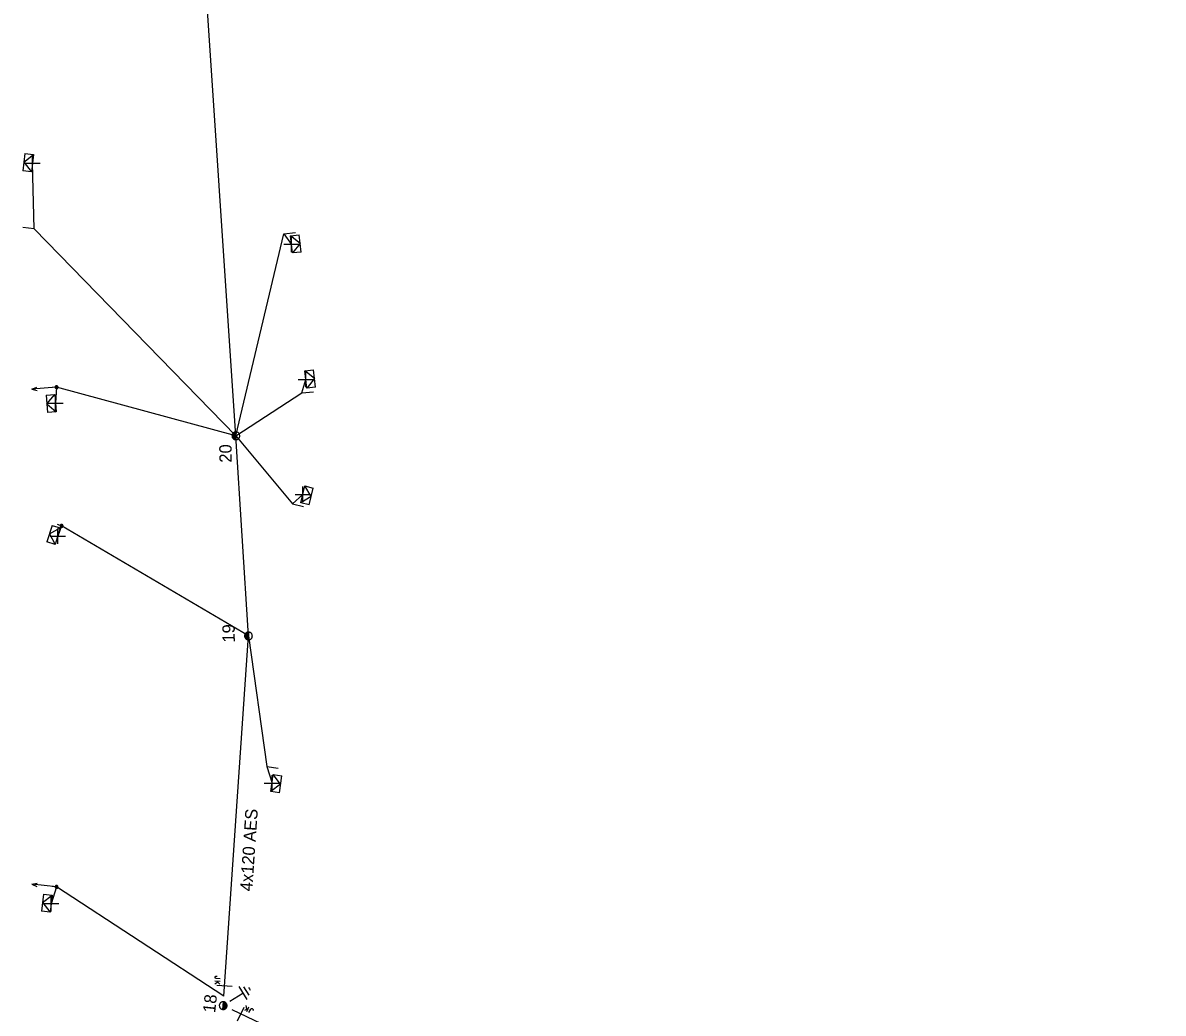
# Model space of a CAD drawing. Extents: x -544780 to -541582, y -1198995 to -1196551.
# Drawn here: x -543829 to -543736.7, y -1196994.5 to -1196914.3 of the extents above; entities that cross this region are included whole.
import ezdxf

# ---------------------------------------------------------------- set-up
doc = ezdxf.new("R2010")
doc.units = 0
for name, color, linetype in [('Vrstva 1', 7, 'Continuous'), ('Vrstva 13', 7, 'Continuous'), ('Vrstva 14', 7, 'Continuous'), ('Vrstva 15', 7, 'Continuous'), ('Vrstva 18', 7, 'Continuous'), ('Vrstva 2', 7, 'Continuous'), ('Vrstva 31', 7, 'Continuous'), ('Vrstva 34', 7, 'Continuous'), ('Vrstva 50', 7, 'Continuous'), ('Vrstva 51', 7, 'Continuous'), ('Vrstva 54', 7, 'Continuous'), ('Vrstva 8', 7, 'Continuous'), ('Vrstva 9', 7, 'Continuous')]:
    doc.layers.add(name, color=color, linetype=linetype)

# ---------------------------------------------------------------- blocks, each defined once
blk = doc.blocks.new('NN440')
at = {"layer": 'Vrstva 2'}
for points in [[(0.63, 0), (0.63, 0.06), (0.62, 0.13), (0.6, 0.19), (0.58, 0.25), (0.55, 0.31), (0.51, 0.37), (0.47, 0.42), (0.42, 0.46), (0.37, 0.51), (0.32, 0.54), (0.26, 0.57), (0.2, 0.59), (0.13, 0.61), (0.07, 0.62), (0, 0.63), (-0.06, 0.62), (-0.13, 0.61), (-0.19, 0.59), (-0.26, 0.57), (-0.31, 0.54), (-0.37, 0.51), (-0.42, 0.46), (-0.47, 0.42), (-0.51, 0.37), (-0.54, 0.31), (-0.57, 0.25), (-0.6, 0.19), (-0.62, 0.13), (-0.63, 0.06), (-0.63, 0), (-0.63, -0.07), (-0.62, -0.14), (-0.6, -0.2), (-0.57, -0.26), (-0.54, -0.32), (-0.51, -0.37), (-0.47, -0.43), (-0.42, -0.47), (-0.37, -0.51), (-0.31, -0.55), (-0.26, -0.58), (-0.19, -0.6), (-0.13, -0.62), (-0.06, -0.63), (0, -0.63), (0.07, -0.63), (0.13, -0.62), (0.2, -0.6), (0.26, -0.58), (0.32, -0.55), (0.37, -0.51), (0.42, -0.47), (0.47, -0.43), (0.51, -0.37), (0.55, -0.32), (0.58, -0.26), (0.6, -0.2), (0.62, -0.14), (0.63, -0.07), (0.63, 0)], [(-0.63, 0), (0.63, 0)], [(-0.6, -0.18), (0.57, -0.18)], [(-0.51, -0.32), (0.5, -0.32)], [(-0.37, -0.47), (0.35, -0.47)]]:
    blk.add_lwpolyline(points, dxfattribs=at)
blk = doc.blocks.new('NN560')
at = {"layer": 'Vrstva 2'}
for points in [[(1.999, -0.001), (1.59, 0.141)], [(0, -0.001), (1.999, -0.001)], [(1.999, -0.001), (1.59, -0.134)]]:
    blk.add_lwpolyline(points, dxfattribs=at)
blk = doc.blocks.new('NN840')
at = {"layer": 'Vrstva 15'}
for points in [[(0.003, 0.619), (0.003, -0.631)], [(-0.745, -0.71), (-0.745, -0.66)], [(-0.73, -0.764), (-0.745, -0.71)], [(-0.657, -0.798), (-0.73, -0.764)], [(-0.627, -0.798), (-0.657, -0.798)], [(-0.558, -0.764), (-0.627, -0.798)], [(-0.538, -0.71), (-0.558, -0.764)], [(-0.538, -0.385), (-0.538, -0.71)], [(-0.332, -0.385), (-0.332, -0.798)], [(-0.332, -0.641), (-0.125, -0.385)], [(-0.263, -0.557), (-0.091, -0.798)]]:
    blk.add_lwpolyline(points, dxfattribs=at)
blk = doc.blocks.new('NN800')
at = {"layer": 'Vrstva 1'}
for points in [[(-0.442, 0.442), (0.442, -0.442)], [(-0.442, -0.442), (0.442, 0.442)]]:
    blk.add_lwpolyline(points, dxfattribs=at)
blk = doc.blocks.new('NN630')
at = {"layer": 'Vrstva 9'}
for points in [[(-0.003, -0.7), (-0.703, 0)], [(-0.703, -0.7), (-0.703, 0), (0.697, 0), (0.697, -0.7)], [(-0.703, -0.7), (0.697, -0.7)], [(-0.003, -0.7), (0.697, 0)]]:
    blk.add_lwpolyline(points, dxfattribs=at)
blk = doc.blocks.new('NN810')
at = {"layer": 'Vrstva 14'}
for points in [[(0.004, -0.64), (0.004, -1.89)], [(0.629, -1.89), (-0.621, -1.89)], [(0.388, -2.2), (-0.399, -2.2)], [(0.004, -2.515), (-0.124, -2.515)], [(0.137, -2.515), (0.004, -2.515)]]:
    blk.add_lwpolyline(points, dxfattribs=at)
blk = doc.blocks.new('NN500')
at = {"layer": 'Vrstva 2'}
for points in [[(0, -0.24), (0.02, -0.23), (0.05, -0.23), (0.07, -0.22), (0.09, -0.22), (0.12, -0.2), (0.14, -0.19), (0.16, -0.18), (0.17, -0.16), (0.19, -0.14), (0.2, -0.12), (0.21, -0.1), (0.22, -0.07), (0.23, -0.05), (0.23, -0.02), (0.23, 0), (0.23, 0.02), (0.23, 0.05), (0.22, 0.07), (0.21, 0.1), (0.2, 0.12), (0.19, 0.14), (0.17, 0.16), (0.16, 0.17), (0.14, 0.19), (0.12, 0.2), (0.09, 0.21), (0.07, 0.22), (0.05, 0.23), (0.02, 0.23), (0, 0.23), (-0.03, 0.23), (-0.05, 0.23), (-0.07, 0.22), (-0.1, 0.21), (-0.12, 0.2), (-0.14, 0.19), (-0.16, 0.17), (-0.18, 0.16), (-0.19, 0.14), (-0.2, 0.12), (-0.22, 0.1), (-0.22, 0.07), (-0.23, 0.05), (-0.23, 0.02), (-0.24, 0), (-0.23, -0.02), (-0.23, -0.05), (-0.22, -0.07), (-0.22, -0.1), (-0.2, -0.12), (-0.19, -0.14), (-0.18, -0.16), (-0.16, -0.18), (-0.14, -0.19), (-0.12, -0.2), (-0.1, -0.22), (-0.07, -0.22), (-0.05, -0.23), (-0.03, -0.23), (0, -0.24)], [(0, -0.24), (0.02, -0.23), (0.05, -0.23), (0.07, -0.22), (0.09, -0.22), (0.12, -0.2), (0.14, -0.19), (0.16, -0.18), (0.17, -0.16), (0.19, -0.14), (0.2, -0.12), (0.21, -0.1), (0.22, -0.07), (0.23, -0.05), (0.23, -0.02), (0.23, 0), (0.23, 0.02), (0.23, 0.05), (0.22, 0.07), (0.21, 0.1), (0.2, 0.12), (0.19, 0.14), (0.17, 0.16), (0.16, 0.17), (0.14, 0.19), (0.12, 0.2), (0.09, 0.21), (0.07, 0.22), (0.05, 0.23), (0.02, 0.23), (0, 0.23), (-0.03, 0.23), (-0.05, 0.23), (-0.07, 0.22), (-0.1, 0.21), (-0.12, 0.2), (-0.14, 0.19), (-0.16, 0.17), (-0.18, 0.16), (-0.19, 0.14), (-0.2, 0.12), (-0.22, 0.1), (-0.22, 0.07), (-0.23, 0.05), (-0.23, 0.02), (-0.24, 0), (-0.23, -0.02), (-0.23, -0.05), (-0.22, -0.07), (-0.22, -0.1), (-0.2, -0.12), (-0.19, -0.14), (-0.18, -0.16), (-0.16, -0.18), (-0.14, -0.19), (-0.12, -0.2), (-0.1, -0.22), (-0.07, -0.22), (-0.05, -0.23), (-0.03, -0.23), (0, -0.24)], [(0, -0.21), (0.02, -0.2), (0.04, -0.2), (0.06, -0.2), (0.08, -0.19), (0.1, -0.18), (0.12, -0.17), (0.14, -0.15), (0.15, -0.14), (0.16, -0.12), (0.18, -0.1), (0.19, -0.08), (0.19, -0.06), (0.2, -0.04), (0.2, -0.02), (0.2, 0), (0.2, 0.02), (0.2, 0.04), (0.19, 0.06), (0.19, 0.08), (0.18, 0.1), (0.16, 0.12), (0.15, 0.14), (0.14, 0.15), (0.12, 0.17), (0.1, 0.18), (0.08, 0.19), (0.06, 0.19), (0.04, 0.2), (0.02, 0.2), (0, 0.2), (-0.02, 0.2), (-0.04, 0.2), (-0.06, 0.19), (-0.08, 0.19), (-0.1, 0.18), (-0.12, 0.17), (-0.14, 0.15), (-0.15, 0.14), (-0.17, 0.12), (-0.18, 0.1), (-0.19, 0.08), (-0.2, 0.06), (-0.2, 0.04), (-0.21, 0.02), (-0.21, 0), (-0.21, -0.02), (-0.2, -0.04), (-0.2, -0.06), (-0.19, -0.08), (-0.18, -0.1), (-0.17, -0.12), (-0.15, -0.14), (-0.14, -0.15), (-0.12, -0.17), (-0.1, -0.18), (-0.08, -0.19), (-0.06, -0.2), (-0.04, -0.2), (-0.02, -0.2), (0, -0.21)], [(0, -0.18), (0.02, -0.18), (0.04, -0.17), (0.05, -0.17), (0.07, -0.16), (0.09, -0.15), (0.1, -0.14), (0.12, -0.13), (0.13, -0.12), (0.14, -0.1), (0.15, -0.09), (0.16, -0.07), (0.17, -0.05), (0.17, -0.04), (0.17, -0.02), (0.17, 0), (0.17, 0.02), (0.17, 0.04), (0.17, 0.05), (0.16, 0.07), (0.15, 0.09), (0.14, 0.1), (0.13, 0.12), (0.12, 0.13), (0.1, 0.14), (0.09, 0.15), (0.07, 0.16), (0.05, 0.17), (0.04, 0.17), (0.02, 0.17), (0, 0.18), (-0.02, 0.17), (-0.04, 0.17), (-0.06, 0.17), (-0.07, 0.16), (-0.09, 0.15), (-0.1, 0.14), (-0.12, 0.13), (-0.13, 0.12), (-0.14, 0.1), (-0.15, 0.09), (-0.16, 0.07), (-0.17, 0.05), (-0.17, 0.04), (-0.18, 0.02), (-0.18, 0), (-0.18, -0.02), (-0.17, -0.04), (-0.17, -0.05), (-0.16, -0.07), (-0.15, -0.09), (-0.14, -0.1), (-0.13, -0.12), (-0.12, -0.13), (-0.1, -0.14), (-0.09, -0.15), (-0.07, -0.16), (-0.06, -0.17), (-0.04, -0.17), (-0.02, -0.18), (0, -0.18)], [(0, -0.15), (0.01, -0.15), (0.03, -0.14), (0.04, -0.14), (0.06, -0.13), (0.07, -0.13), (0.08, -0.12), (0.1, -0.11), (0.11, -0.1), (0.12, -0.09), (0.13, -0.07), (0.13, -0.06), (0.14, -0.05), (0.14, -0.03), (0.14, -0.02), (0.14, 0), (0.14, 0.01), (0.14, 0.03), (0.14, 0.04), (0.13, 0.06), (0.13, 0.07), (0.12, 0.09), (0.11, 0.1), (0.1, 0.11), (0.08, 0.12), (0.07, 0.13), (0.06, 0.13), (0.04, 0.14), (0.03, 0.14), (0.01, 0.14), (0, 0.15), (-0.02, 0.14), (-0.03, 0.14), (-0.05, 0.14), (-0.06, 0.13), (-0.07, 0.13), (-0.09, 0.12), (-0.1, 0.11), (-0.11, 0.1), (-0.12, 0.09), (-0.13, 0.07), (-0.13, 0.06), (-0.14, 0.04), (-0.14, 0.03), (-0.15, 0.01), (-0.15, 0), (-0.15, -0.02), (-0.14, -0.03), (-0.14, -0.05), (-0.13, -0.06), (-0.13, -0.07), (-0.12, -0.09), (-0.11, -0.1), (-0.1, -0.11), (-0.09, -0.12), (-0.07, -0.13), (-0.06, -0.13), (-0.05, -0.14), (-0.03, -0.14), (-0.02, -0.15), (0, -0.15)], [(0, -0.12), (0.01, -0.12), (0.02, -0.11), (0.03, -0.11), (0.05, -0.11), (0.06, -0.1), (0.07, -0.09), (0.08, -0.09), (0.09, -0.08), (0.09, -0.07), (0.1, -0.06), (0.11, -0.05), (0.11, -0.04), (0.11, -0.02), (0.11, -0.01), (0.12, 0), (0.11, 0.01), (0.11, 0.02), (0.11, 0.04), (0.11, 0.05), (0.1, 0.06), (0.09, 0.07), (0.09, 0.08), (0.08, 0.09), (0.07, 0.09), (0.06, 0.1), (0.05, 0.11), (0.03, 0.11), (0.02, 0.11), (0.01, 0.12), (0, 0.12), (-0.01, 0.12), (-0.03, 0.11), (-0.04, 0.11), (-0.05, 0.11), (-0.06, 0.1), (-0.07, 0.09), (-0.08, 0.09), (-0.09, 0.08), (-0.1, 0.07), (-0.1, 0.06), (-0.11, 0.05), (-0.11, 0.04), (-0.12, 0.02), (-0.12, 0.01), (-0.12, 0), (-0.12, -0.01), (-0.12, -0.02), (-0.11, -0.04), (-0.11, -0.05), (-0.1, -0.06), (-0.1, -0.07), (-0.09, -0.08), (-0.08, -0.09), (-0.07, -0.09), (-0.06, -0.1), (-0.05, -0.11), (-0.04, -0.11), (-0.03, -0.11), (-0.01, -0.12), (0, -0.12)], [(0, -0.09), (0.01, -0.09), (0.02, -0.09), (0.03, -0.08), (0.03, -0.08), (0.04, -0.08), (0.05, -0.07), (0.06, -0.07), (0.06, -0.06), (0.07, -0.05), (0.07, -0.04), (0.08, -0.04), (0.08, -0.03), (0.08, -0.02), (0.09, -0.01), (0.09, 0), (0.09, 0.01), (0.08, 0.02), (0.08, 0.03), (0.08, 0.03), (0.07, 0.04), (0.07, 0.05), (0.06, 0.06), (0.06, 0.06), (0.05, 0.07), (0.04, 0.07), (0.03, 0.08), (0.03, 0.08), (0.02, 0.08), (0.01, 0.09), (0, 0.09), (-0.01, 0.09), (-0.02, 0.08), (-0.03, 0.08), (-0.04, 0.08), (-0.04, 0.07), (-0.05, 0.07), (-0.06, 0.06), (-0.07, 0.06), (-0.07, 0.05), (-0.08, 0.04), (-0.08, 0.03), (-0.08, 0.03), (-0.09, 0.02), (-0.09, 0.01), (-0.09, 0), (-0.09, -0.01), (-0.09, -0.02), (-0.08, -0.03), (-0.08, -0.04), (-0.08, -0.04), (-0.07, -0.05), (-0.07, -0.06), (-0.06, -0.07), (-0.05, -0.07), (-0.04, -0.08), (-0.04, -0.08), (-0.03, -0.08), (-0.02, -0.09), (-0.01, -0.09), (0, -0.09)], [(0, -0.06), (0, -0.06), (0.01, -0.06), (0.02, -0.05), (0.02, -0.05), (0.03, -0.05), (0.03, -0.05), (0.04, -0.04), (0.04, -0.04), (0.05, -0.03), (0.05, -0.03), (0.05, -0.02), (0.05, -0.02), (0.05, -0.01), (0.06, -0.01), (0.06, 0), (0.06, 0.01), (0.05, 0.01), (0.05, 0.02), (0.05, 0.02), (0.05, 0.03), (0.05, 0.03), (0.04, 0.04), (0.04, 0.04), (0.03, 0.05), (0.03, 0.05), (0.02, 0.05), (0.02, 0.05), (0.01, 0.06), (0, 0.06), (0, 0.06), (-0.01, 0.06), (-0.01, 0.06), (-0.02, 0.05), (-0.02, 0.05), (-0.03, 0.05), (-0.03, 0.05), (-0.04, 0.04), (-0.04, 0.04), (-0.05, 0.03), (-0.05, 0.03), (-0.05, 0.02), (-0.06, 0.02), (-0.06, 0.01), (-0.06, 0.01), (-0.06, 0), (-0.06, -0.01), (-0.06, -0.01), (-0.06, -0.02), (-0.05, -0.02), (-0.05, -0.03), (-0.05, -0.03), (-0.04, -0.04), (-0.04, -0.04), (-0.03, -0.05), (-0.03, -0.05), (-0.02, -0.05), (-0.02, -0.05), (-0.01, -0.06), (-0.01, -0.06), (0, -0.06)], [(0, -0.03), (0, -0.03), (0, -0.03), (0.01, -0.03), (0.01, -0.03), (0.01, -0.02), (0.02, -0.02), (0.02, -0.02), (0.02, -0.02), (0.02, -0.02), (0.02, -0.01), (0.02, -0.01), (0.03, -0.01), (0.03, -0.01), (0.03, 0), (0.03, 0), (0.03, 0), (0.03, 0.01), (0.03, 0.01), (0.02, 0.01), (0.02, 0.01), (0.02, 0.02), (0.02, 0.02), (0.02, 0.02), (0.02, 0.02), (0.01, 0.02), (0.01, 0.02), (0.01, 0.03), (0, 0.03), (0, 0.03), (0, 0.03), (0, 0.03), (-0.01, 0.03), (-0.01, 0.03), (-0.01, 0.02), (-0.02, 0.02), (-0.02, 0.02), (-0.02, 0.02), (-0.02, 0.02), (-0.02, 0.02), (-0.03, 0.01), (-0.03, 0.01), (-0.03, 0.01), (-0.03, 0.01), (-0.03, 0), (-0.03, 0), (-0.03, 0), (-0.03, -0.01), (-0.03, -0.01), (-0.03, -0.01), (-0.03, -0.01), (-0.02, -0.02), (-0.02, -0.02), (-0.02, -0.02), (-0.02, -0.02), (-0.02, -0.02), (-0.01, -0.03), (-0.01, -0.03), (-0.01, -0.03), (0, -0.03), (0, -0.03)], [(0.23, 0), (0.7, 0)]]:
    blk.add_lwpolyline(points, dxfattribs=at)
blk = doc.blocks.new('NN510')
at = {"layer": 'Vrstva 2'}
blk.add_lwpolyline([(0.001, 0.002), (0.001, 0.939)], dxfattribs=at)

msp = doc.modelspace()

# ---------------------------------------------------------------- linework, layer by layer
at = {"layer": 'Vrstva 50'}
for points in [[(-543812.727, -1196993.126), (-543810.73, -1196963.97), (-543811.75, -1196947.77), (-543814.459, -1196907.249), (-543815.53, -1196867.33), (-543811.415, -1196839.779), (-543810.973, -1196836.82)], [(-543736.683, -1197074.383), (-543757.94, -1197047.4), (-543777.639, -1197022.529), (-543792.02, -1197003.8), (-543812.04, -1196994.253)]]:
    msp.add_lwpolyline(points, dxfattribs=at)
at = {"layer": 'Vrstva 54'}
for points in [[(-543811.75, -1196947.77), (-543828.067, -1196931.025), (-543828.212, -1196925.695)], [(-543811.75, -1196947.77), (-543807.867, -1196931.406), (-543807.244, -1196932.269)], [(-543811.75, -1196947.77), (-543806.41, -1196944.295), (-543806.088, -1196943.202)]]:
    msp.add_lwpolyline(points, dxfattribs=at)
at = {"layer": 'Vrstva 8'}
for points in [[(-543811.75, -1196947.77), (-543826.269, -1196943.835), (-543826.351, -1196945.132)], [(-543811.75, -1196947.77), (-543807.177, -1196953.272), (-543806.339, -1196952.511)], [(-543810.73, -1196963.97), (-543825.86, -1196955.06), (-543826.169, -1196955.903)], [(-543810.73, -1196963.97), (-543809.25, -1196974.547), (-543808.823, -1196975.881)], [(-543812.727, -1196993.126), (-543826.271, -1196984.291), (-543826.701, -1196985.648)]]:
    msp.add_lwpolyline(points, dxfattribs=at)

# ---------------------------------------------------------------- block references
at = {"layer": 'Vrstva 13'}
for name, p, rotation in [('NN510', (-543828.067, -1196931.026), 83.25338611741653), ('NN510', (-543807.867, -1196931.405), -83.83355555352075), ('NN560', (-543826.269, -1196943.835), -175.57302787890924), ('NN510', (-543806.41, -1196944.294), -84.04561673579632), ('NN510', (-543807.177, -1196953.271), -103.40771393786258), ('NN510', (-543809.251, -1196974.547), -97.98591946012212), ('NN560', (-543826.271, -1196984.291), 173.41694996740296)]:
    msp.add_blockref(name, p, dxfattribs=dict(at, rotation=rotation))
at = {"layer": 'Vrstva 13', "xscale": 0.5}
for name, p, yscale, rotation in [('NN500', (-543826.269, -1196943.835), 0.5, -175.573000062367), ('NN440', (-543811.75, -1196947.77), 0.5000000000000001, -89.35154998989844), ('NN500', (-543825.86, -1196955.06), 0.5, 163.03700004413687), ('NN440', (-543810.73, -1196963.97), 0.5000000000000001, -89.35154998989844), ('NN500', (-543826.271, -1196984.291), 0.5000000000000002, 173.41700001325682), ('NN440', (-543812.78, -1196993.9), 0.5, 83.87657502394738)]:
    msp.add_blockref(name, p, dxfattribs=dict(at, yscale=yscale, rotation=rotation))
at = {"layer": 'Vrstva 15', "rotation": 122.40494159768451}
msp.add_blockref('NN810', (-543812.78, -1196993.9), dxfattribs=at)
at = {"layer": 'Vrstva 18'}
for p, rotation in [((-543812.671, -1196992.304), -93.91827501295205), ((-543811.342, -1196994.586), 154.50452498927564)]:
    msp.add_blockref('NN840', p, dxfattribs=dict(at, rotation=rotation))
at = {"layer": 'Vrstva 31'}
for p, rotation in [((-543828.212, -1196925.695), -96.74661388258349), ((-543807.244, -1196932.269), 96.16644444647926), ((-543806.088, -1196943.202), 95.9543833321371), ((-543826.351, -1196945.132), -85.57302780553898), ((-543806.339, -1196952.511), 76.59228606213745), ((-543826.169, -1196955.903), -106.96306944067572), ((-543808.823, -1196975.881), 82.0140805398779), ((-543826.701, -1196985.648), -96.5830499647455)]:
    msp.add_blockref('NN630', p, dxfattribs=dict(at, rotation=rotation))
at = {"layer": 'Vrstva 34'}
for p, rotation in [((-543828.212, -1196925.695), 45), ((-543807.244, -1196932.268), 44.99999995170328), ((-543806.088, -1196943.201), 45), ((-543826.351, -1196945.131), 45), ((-543806.339, -1196952.51), 45), ((-543826.169, -1196955.903), 45), ((-543808.823, -1196975.88), 45), ((-543826.701, -1196985.647), 45)]:
    msp.add_blockref('NN800', p, dxfattribs=dict(at, rotation=rotation))

# ---------------------------------------------------------------- texts
at = {"layer": 'Vrstva 14'}
for s, rotation, p in [('20', 90.648, (-543812.082, -1196949.939)), ('19', 90.648, (-543811.832, -1196964.502)), ('18', 83.877, (-543813.43, -1196994.519))]:
    msp.add_text(s, height=1, rotation=rotation, dxfattribs=at).set_placement(p)
at = {"layer": 'Vrstva 51'}
msp.add_text('4x120 AES', height=1, rotation=86.082, dxfattribs=at).set_placement((-543810.427, -1196984.673))

doc.saveas('drawing.dxf')
